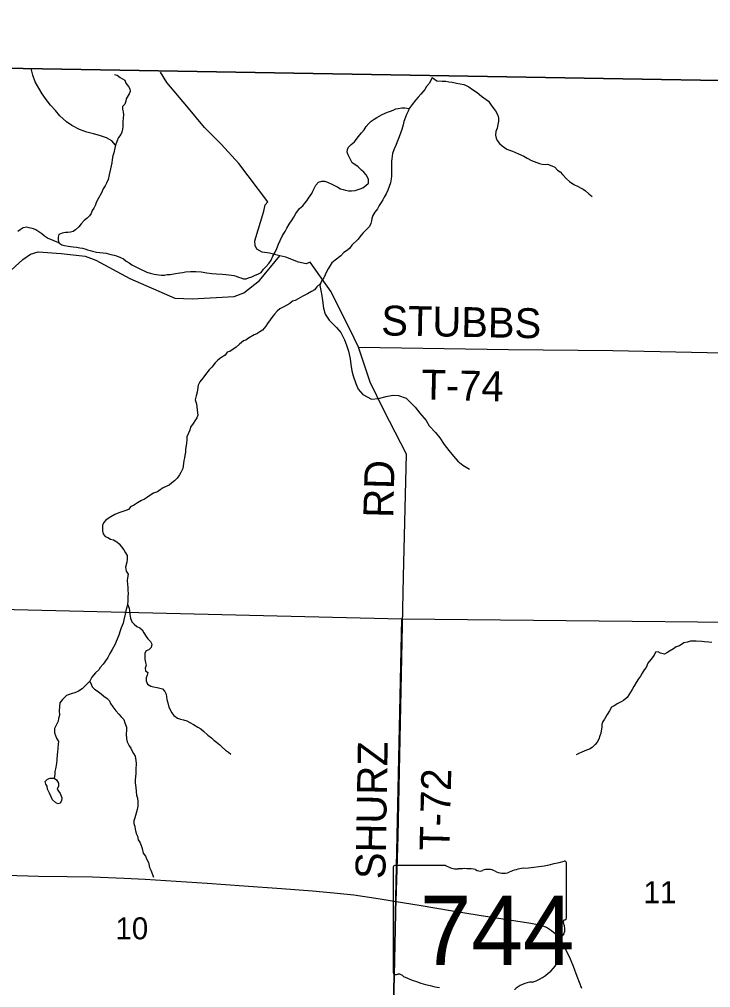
# Model space of a CAD drawing. Extents: x 1310247 to 1552180, y 377264 to 706493.
# Drawn here: x 1396347 to 1403286, y 568278 to 577999 of the extents above; entities that cross this region are included whole.
import ezdxf

# ---------------------------------------------------------------- set-up
doc = ezdxf.new("R2010")
doc.units = 0
for name, color, linetype in [('GM_X_Adjacent_County', 7, 'Continuous'), ('GM_X_County', 7, 'Continuous'), ('GM_X_Minor_River', 7, 'Continuous'), ('GM_X_Section', 7, 'Continuous'), ('GM_X_Section_Text', 7, 'Continuous'), ('GM_X_State_Location', 7, 'Continuous'), ('GM_X_State_Route', 7, 'Continuous'), ('GM_X_State_Shield', 7, 'Continuous'), ('GM_X_Township', 7, 'Continuous'), ('GM_X_Township_Road', 7, 'Continuous'), ('GM_X_Township_Road_Text', 7, 'Continuous')]:
    doc.layers.add(name, color=color, linetype=linetype)

msp = doc.modelspace()

# ---------------------------------------------------------------- linework, layer by layer
at = {"layer": 'GM_X_Adjacent_County'}
msp.add_lwpolyline([(1410838.6, 590333), (1410790.1, 585032.4), (1410762.7, 583224.2), (1410744.8, 581683.9), (1410738.7, 581332.3), (1410770.3, 577291.4), (1406578.3, 577340.4), (1405430, 577353.7), (1404739, 577361.8), (1397743.4, 577484.1), (1392119, 577578.1), (1389595, 577582.7), (1386826.5, 577630.7), (1384447.6, 577631.7), (1384195.7, 577635.8), (1381561.5, 577680.9), (1381210.5, 577687), (1380531.5, 577698.6), (1378934.5, 577726), (1369441.1, 577888.2), (1366932.4, 577954.4)], dxfattribs=at)
at = {"layer": 'GM_X_County'}
msp.add_lwpolyline([(1366932.4, 577954.4), (1369441.1, 577888.2), (1378934.5, 577726), (1380531.5, 577698.6), (1381210.5, 577687), (1381561.5, 577680.9), (1384195.7, 577635.8), (1384447.6, 577631.7), (1386826.5, 577630.7), (1389595, 577582.7), (1392119, 577578.1), (1397743.4, 577484.1), (1404739, 577361.8)], dxfattribs=at)
at = {"layer": 'GM_X_Minor_River'}
for points in [[(1397313.1, 576737.4), (1397276.5, 576780.6), (1397221.3, 576810.1), (1397149.8, 576833.9), (1397092.3, 576851.4), (1397024.6, 576867.2), (1396949.3, 576895.2), (1396874.3, 576935.2), (1396819.2, 576970.7), (1396754.6, 577030.6), (1396708, 577083.9), (1396659.3, 577139.3), (1396614.7, 577194.7), (1396574.1, 577251.9), (1396541.5, 577306.9), (1396505.1, 577372), (1396480.7, 577438.9), (1396466.4, 577505.5)], [(1397302, 577445.1), (1397327.8, 577438.3), (1397359.2, 577415.3), (1397382.8, 577400.6), (1397406.5, 577387.9), (1397415.7, 577357.5), (1397440.9, 577326.7), (1397454.2, 577300.2), (1397457.5, 577276), (1397448.9, 577250.1), (1397419.6, 577202.7), (1397414.9, 577178.7), (1397404.1, 577148.9), (1397383.4, 577123.3), (1397380.7, 577097.3), (1397388, 577070.9), (1397391.2, 577040.7), (1397388.4, 577008.6), (1397385.4, 576974.5), (1397384, 576922.3), (1397381.4, 576898.3), (1397376.6, 576868.3), (1397365.9, 576844.5), (1397343.1, 576812.9), (1397326, 576773.2), (1397313.1, 576737.4), (1397306.2, 576707.5), (1397294.9, 576659.5), (1397286.1, 576627.6), (1397279.1, 576591.7), (1397274.3, 576559.6), (1397255.8, 576467.7), (1397249, 576437.7), (1397237.8, 576391.8), (1397222.7, 576354.1), (1397208, 576328.3), (1397189.2, 576296.7), (1397170.2, 576259), (1397142.7, 576205.5), (1397117.5, 576160), (1397110.8, 576136.1), (1397094, 576104.4), (1397079.3, 576078.7), (1397066.5, 576048.9), (1397051.8, 576025.2), (1397027.2, 576003.8), (1396998.6, 575980.4), (1396965.7, 575947.2), (1396942.8, 575915.7), (1396910, 575886.4), (1396885.6, 575871), (1396861.4, 575863.6), (1396833.3, 575860.4), (1396809.2, 575859.1), (1396775.1, 575854), (1396744.6, 575838.7), (1396737.9, 575812.8), (1396737.2, 575786.7), (1396744.4, 575756.3), (1396771.9, 575735.5), (1396799.7, 575728.7), (1396835.6, 575723.7), (1396861.5, 575718.9), (1396885.5, 575716.3), (1396921.4, 575713.3), (1396953.2, 575706.3), (1396979.1, 575701.6), (1397003, 575694.9), (1397030.7, 575686.1), (1397058.6, 575679.3), (1397082.4, 575670.6), (1397122.2, 575663.5), (1397156.1, 575658.5), (1397188, 575653.6), (1397217.9, 575650.8), (1397241.8, 575646.1), (1397265.7, 575639.4), (1397299.5, 575632.5), (1397323.3, 575625.8), (1397360.9, 575608.7), (1397390.6, 575595.8), (1397420, 575572.9), (1397447.5, 575556), (1397476.9, 575533.1), (1397514.5, 575516), (1397569.8, 575486.3), (1397599.4, 575473.4), (1397627.2, 575462.6), (1397660.8, 575449.6), (1397698.6, 575440.5), (1397746.5, 575433.2), (1397772.4, 575430.4), (1397804.4, 575431.6), (1397830.6, 575436.9), (1397860.7, 575438.1), (1397914.9, 575446.6), (1397957.2, 575455.5), (1397989.3, 575458.6), (1398013.5, 575464), (1398063.6, 575468.6), (1398119.6, 575467.1)], [(1400489.3, 577415.3), (1400474.3, 577379.6), (1400459.7, 577355.9), (1400432.8, 577324.4), (1400416.1, 577296.8), (1400397.4, 577271.2), (1400378.7, 577247.6), (1400349.9, 577218.2), (1400327.2, 577192.7), (1400289.9, 577145.5), (1400260.8, 577104.1), (1400250.1, 577078.3), (1400233.2, 577042.6), (1400222.5, 577018.8), (1400207.3, 576975), (1400198.4, 576941), (1400187.2, 576895.1), (1400172.2, 576857.4), (1400161.1, 576819.5), (1400146.2, 576785.7), (1400129, 576742), (1400107.7, 576690.3), (1400092.6, 576652.6), (1400085.2, 576600.5), (1400082.6, 576576.5), (1400081.7, 576542.3), (1400082.2, 576486), (1400083.4, 576455.8), (1400082.5, 576423.7), (1400079.8, 576397.7), (1400072.7, 576357.7), (1400059.7, 576319.8), (1400046.8, 576286), (1400029.8, 576248.3), (1400008.9, 576214.7), (1399994.2, 576189), (1399979.4, 576161.3), (1399958.6, 576129.7), (1399941.7, 576098), (1399914.7, 576062.6), (1399895.8, 576028.9), (1399885.1, 576001.1), (1399882.4, 575975), (1399875.7, 575949.1), (1399860.9, 575921.3), (1399834.2, 575893.9), (1399799.2, 575856.7), (1399774.4, 575829.3), (1399747.4, 575793.8), (1399685.7, 575731.2), (1399660.9, 575699.8), (1399632.2, 575676.4), (1399603.7, 575659.1), (1399572.8, 575623.8), (1399515.6, 575581.2), (1399484.8, 575553.9), (1399468.2, 575528.2), (1399445.2, 575494.7), (1399430.4, 575464.9), (1399415.6, 575435.2), (1399402.8, 575405.4), (1399384, 575375.8), (1399369.2, 575346), (1399334.3, 575312.8), (1399309.5, 575283.4), (1399279, 575266.1), (1399238.4, 575245.2), (1399193.7, 575220.3), (1399145, 575193.5), (1399114.6, 575178.2), (1399090.3, 575168.9), (1399063.6, 575145.5), (1399002.7, 575113), (1398960.2, 575092.1), (1398933.5, 575068.7), (1398906.7, 575039.3), (1398879.8, 575005.9), (1398863.1, 574982.2), (1398836.2, 574946.8), (1398821.4, 574919), (1398788.4, 574879.8), (1398761.8, 574860.4), (1398731.3, 574841.1), (1398705, 574831.8), (1398646.1, 574799.3), (1398621.6, 574779.9), (1398595.3, 574770.5), (1398558.4, 574739.4), (1398523.6, 574708.2), (1398458.4, 574663.8), (1398434.1, 574656.4), (1398413.3, 574626.9), (1398368.6, 574600), (1398338, 574576.7), (1398313.3, 574551.3), (1398280.1, 574508), (1398251.3, 574480.6), (1398214, 574433.4), (1398189.1, 574397.9), (1398160, 574358.5), (1398141.1, 574326.9)], [(1400489.3, 577415.3), (1400536.4, 577381.9), (1400592.4, 577380.3), (1400628.4, 577377.3), (1400658.3, 577372.5), (1400690.1, 577367.6), (1400736, 577360.3), (1400807.7, 577346.2), (1400833.4, 577335.5), (1400859.1, 577322.7), (1400896.4, 577295.6), (1400941.5, 577264.2), (1400986.6, 577226.8), (1401031.7, 577193.4), (1401057.3, 577176.6), (1401084.3, 577137.6), (1401101.6, 577113), (1401126.8, 577080.2), (1401149.6, 577037.3), (1401156.8, 577007), (1401156, 576976.9), (1401149.2, 576944.9), (1401142.1, 576906.9), (1401129.3, 576875.1), (1401128.2, 576835), (1401133.4, 576806.7), (1401142.8, 576782.3), (1401168, 576753.5), (1401193.4, 576728.7), (1401240.5, 576695.2), (1401266.3, 576684.4), (1401296, 576675.6), (1401357.3, 576647.8), (1401410.7, 576624.2), (1401444.3, 576607.2), (1401489.7, 576583.8), (1401541.2, 576562.3), (1401569, 576553.5), (1401596.8, 576546.7), (1401624.7, 576541.9), (1401648.8, 576545.2), (1401692.4, 576529.9), (1401722, 576515.1), (1401749.3, 576486.2), (1401776.8, 576467.3), (1401798.2, 576442.6), (1401839, 576399.3), (1401870.3, 576370.3), (1401913.5, 576340.9), (1401957, 576319.6), (1401980.7, 576308.9), (1402006.3, 576294.2), (1402030, 576279.4), (1402065.1, 576248.3), (1402098.4, 576219.2)], [(1398119.6, 575467.1), (1398171.6, 575465.6), (1398227.4, 575456), (1398279.2, 575448.6), (1398325.1, 575443.3), (1398387.1, 575441.6), (1398421.1, 575438.6), (1398448.9, 575433.8), (1398474.9, 575431.1), (1398498.8, 575426.4), (1398522.6, 575419.7), (1398546.4, 575411), (1398570.2, 575404.3), (1398596, 575395.6), (1398624, 575394.8), (1398648.3, 575404.2), (1398680.6, 575415.4), (1398709, 575428.7), (1398747.4, 575443.7), (1398773.8, 575459), (1398796.7, 575490.5), (1398821.3, 575514), (1398852.3, 575549.3), (1398873.2, 575580.9), (1398892.3, 575622.5), (1398913.4, 575662.2), (1398930.4, 575699.9), (1398947.6, 575743.6), (1398966.5, 575779.3), (1398989.9, 575828.9), (1399014.9, 575868.4), (1399031.9, 575904.1), (1399055, 575943.6), (1399084.1, 575985), (1399102.9, 576014.7), (1399123.9, 576050.3), (1399159.2, 576099.5), (1399192, 576128.8), (1399212.7, 576154.3), (1399233.4, 576177.9), (1399250.1, 576203.5), (1399283.4, 576250.9), (1399294, 576274.7), (1399310.9, 576306.4), (1399323.7, 576336.2), (1399350.5, 576365.6), (1399382.7, 576374.7), (1399408.7, 576374), (1399440.5, 576363.1), (1399484, 576345.8), (1399509.6, 576331), (1399545.3, 576316), (1399570.8, 576299.2), (1399596.7, 576292.4), (1399620.5, 576285.8), (1399650.3, 576276.9), (1399680.3, 576276.1), (1399718.5, 576281), (1399768.9, 576297.7), (1399795.2, 576307), (1399825.9, 576332.3), (1399850.5, 576355.8), (1399851.4, 576389.9), (1399840.1, 576414.3), (1399826.7, 576438.8), (1399805.4, 576463.5), (1399782, 576486.3), (1399748.8, 576517.4), (1399715.4, 576542.4), (1399687.8, 576557.2), (1399668.9, 576597.9), (1399646, 576638.8), (1399638.7, 576667.1), (1399641.4, 576691.2), (1399652, 576715), (1399676.8, 576742.4), (1399711.5, 576769.6), (1399728.2, 576793.3), (1399751, 576824.8), (1399782, 576860.1), (1399808.8, 576891.5), (1399829.7, 576925.1), (1399854.5, 576952.6), (1399877.1, 576976), (1399907.7, 576997.3), (1399936.2, 577014.6), (1399989, 577043.3), (1400043.7, 577067.9), (1400074, 577079.1), (1400100.3, 577088.5), (1400126.6, 577099.8), (1400150.8, 577105.2), (1400184.9, 577110.2), (1400217, 577111.4), (1400260.8, 577104.1)], [(1396744.4, 575756.3), (1396627.6, 575803.8), (1396600.1, 575822.6), (1396570.8, 575847.6), (1396541.2, 575866.5), (1396513.8, 575887.3), (1396490, 575896), (1396446.3, 575907.3), (1396422.4, 575912), (1396386.2, 575904.9), (1396355.6, 575885.7), (1396331.1, 575868.3)], [(1399369.2, 575346), (1399362.9, 575326.8), (1399380.8, 575244), (1399391.1, 575175.5), (1399401.2, 575098.9), (1399415.7, 575038.3), (1399458.2, 574979), (1399530.4, 574904.9), (1399573.2, 574853.7), (1399611.4, 574782.4), (1399632.1, 574729.7), (1399650.5, 574667), (1399668.7, 574592.3), (1399673.2, 574533.9), (1399683.6, 574471.4), (1399696.3, 574418.9), (1399724.4, 574341.9), (1399749.1, 574287.1), (1399793.7, 574231.8), (1399882.6, 574185.3), (1399952.7, 574191.6), (1400029.3, 574211.8), (1400097.6, 574226.1), (1400153.6, 574222.7), (1400228.9, 574194.7), (1400318.7, 574104.1), (1400367.3, 574046.6), (1400431.4, 573970.7), (1400462.1, 573917.8), (1400524.4, 573851.9), (1400567.1, 573796.7), (1400611.4, 573729.3), (1400657.9, 573669.9), (1400704.6, 573614.5), (1400747.3, 573563.3), (1400798.3, 573523.8), (1400865.3, 573482)], [(1398141.1, 574326.9), (1398133.2, 574254.8), (1398122.3, 574220.9), (1398113.2, 574181), (1398124.1, 574138.5), (1398127.3, 574110.2), (1398132.5, 574080), (1398133.7, 574049.8), (1398137.1, 574025.6), (1398128.4, 573999.7), (1398109.5, 573968.1), (1398090.8, 573942.4), (1398065.8, 573905), (1398057, 573875.1), (1398029.2, 573809.5), (1398028.5, 573781.4), (1398025.4, 573741.3), (1398015.9, 573685.3), (1398013.1, 573655.2), (1398008.2, 573621.2), (1398003.5, 573597.2), (1397998.8, 573569.2), (1397996, 573539.1), (1397986.6, 573489.2), (1397967.5, 573449.5), (1397954.9, 573425.7), (1397930, 573392.3), (1397903.3, 573366.9), (1397878.7, 573345.5), (1397850.1, 573324.2), (1397825.8, 573312.8), (1397791.3, 573295.7), (1397758.8, 573276.5), (1397732.2, 573257.1), (1397693.8, 573242.1), (1397667.3, 573224.7), (1397632.7, 573203.6), (1397604.1, 573182.3), (1397571.7, 573167.1), (1397533.1, 573144.1), (1397492.4, 573119.1), (1397466.1, 573109.8), (1397441.2, 573078.3), (1397417, 573068.9), (1397384.7, 573057.8), (1397356.3, 573046.5), (1397330.1, 573037.2), (1397305.8, 573027.8), (1397265.2, 573004.8), (1397238.7, 572987.5), (1397214.2, 572970.1), (1397191.5, 572944.6), (1397180.7, 572916.8), (1397180, 572890.7), (1397181.3, 572862.5), (1397188.5, 572834.2), (1397209.8, 572807.4), (1397233.6, 572796.7), (1397263.2, 572781.9), (1397291, 572773), (1397326.5, 572754), (1397349.9, 572733.2), (1397371.2, 572704.5), (1397396.3, 572671.7), (1397413.6, 572643.1), (1397428.9, 572616.5), (1397429.8, 572576.3), (1397425, 572548.3), (1397411.7, 572500.5), (1397418.7, 572460.1), (1397437.9, 572429.4), (1397432.8, 572391.4), (1397430.1, 572365.3), (1397431.1, 572325.1), (1397434.3, 572294.9), (1397435.5, 572266.7), (1397438.7, 572236.5), (1397435.8, 572204.4), (1397434.6, 572158.3), (1397431.8, 572128.2), (1397427, 572098.2), (1397416, 572060.3), (1397409, 572026.4), (1397395.5, 571970.5), (1397388.7, 571938.6), (1397380, 571914.7), (1397369.4, 571890.9), (1397358.5, 571859), (1397345.4, 571817.2), (1397317.6, 571751.7), (1397304.7, 571717.9), (1397279.5, 571672.4), (1397256.4, 571632.9), (1397233.3, 571593.3), (1397206.1, 571549.9), (1397189.5, 571526.2), (1397156.6, 571493), (1397143.9, 571469.2), (1397111.1, 571440), (1397073.9, 571394.9), (1397052.8, 571355.3)], [(1397431.8, 572128.2), (1397450.7, 572087.5), (1397452, 572059.3), (1397457.1, 572027.1), (1397462.1, 571988.8), (1397475.1, 571950.2), (1397500.4, 571925.4), (1397525.9, 571904.6), (1397555.5, 571891.7), (1397579, 571871), (1397596.2, 571840.4), (1397619.2, 571803.6), (1397636.6, 571779), (1397661.9, 571752.2), (1397677.2, 571727.6), (1397668.3, 571693.7), (1397645.6, 571668.2), (1397619.3, 571658.9), (1397606.7, 571635.2), (1397605.1, 571577), (1397614.2, 571542.6), (1397619.5, 571514.3), (1397608.7, 571484.5), (1397612, 571458.3), (1397635.5, 571441.5), (1397628.8, 571413.6), (1397618.1, 571389.8), (1397621.3, 571357.6), (1397634.3, 571323), (1397667.9, 571304), (1397693.8, 571299.3), (1397729.6, 571292.3), (1397755.4, 571285.5), (1397783.2, 571276.7), (1397806.5, 571250), (1397819.9, 571225.5), (1397828.4, 571169), (1397837.5, 571138.6), (1397848.4, 571094.1), (1397863.5, 571063.6), (1397874.9, 571039.2), (1397898.1, 571010.4), (1397935.4, 570983.2), (1397965.2, 570972.4), (1397995, 570965.5), (1398026.8, 570956.6), (1398058.4, 570939.7), (1398093.8, 570918.6), (1398137.1, 570891.3), (1398168.7, 570876.3), (1398194.1, 570853.5), (1398239.1, 570814.1), (1398274.4, 570785), (1398297.8, 570762.3), (1398325.2, 570741.4), (1398358.5, 570714.4), (1398383.9, 570691.6), (1398417.2, 570662.6), (1398446.6, 570641.7), (1398470.1, 570622.9)], [(1403297.5, 571744.5), (1403267.5, 571745.3), (1403223.5, 571748.6), (1403197.6, 571751.3), (1403141.7, 571756.9), (1403083.7, 571756.5), (1403053.4, 571747.2), (1403017.2, 571740.2), (1402972.3, 571709.3), (1402942, 571700.1), (1402913.5, 571680.8), (1402872.8, 571655.8), (1402848.3, 571638.4), (1402824, 571625), (1402784.2, 571636.2), (1402758.6, 571648.9), (1402734.4, 571645.6), (1402719.6, 571615.9), (1402686.5, 571572.6), (1402655.4, 571535.3), (1402640.3, 571493.5), (1402619.6, 571468), (1402600.7, 571434.3), (1402581.9, 571404.7), (1402563.2, 571379.1), (1402538.2, 571341.7), (1402515.1, 571302.1), (1402500.2, 571270.4), (1402483.5, 571242.7), (1402464.8, 571217.2), (1402450.1, 571191.4), (1402413.2, 571160.3), (1402386.8, 571147), (1402356.4, 571129.8), (1402317.8, 571108.7), (1402291.3, 571093.4), (1402270.4, 571057.8), (1402249.4, 571020.2), (1402220.1, 570974.8), (1402205.5, 570951.2), (1402194.6, 570919.3), (1402193.9, 570891.2), (1402188.9, 570857.2), (1402184.2, 570831.2), (1402175.6, 570807.4), (1402162.7, 570773.6), (1402147.9, 570743.9), (1402127.2, 570718.3), (1402098.4, 570689), (1402069.9, 570671.7), (1402039.6, 570660.5), (1401993, 570641.7), (1401962.7, 570628.5), (1401936.3, 570615.2)], [(1397052.8, 571355.3), (1397028.1, 571327.8), (1397001.4, 571302.5), (1396978.7, 571277), (1396942.1, 571255.9), (1396903.5, 571236.9), (1396877.4, 571231.6), (1396845.1, 571220.4), (1396820.8, 571211.1), (1396779.7, 571170), (1396752.7, 571136.6), (1396744.7, 571060.5), (1396749.5, 571014.2), (1396740.5, 570978.3), (1396737.8, 570954.3), (1396714.7, 570912.7), (1396699.8, 570879), (1396700.6, 570834.8), (1396708, 570810.5), (1396721.2, 570782), (1396738.3, 570749.4), (1396737.6, 570721.3), (1396734.5, 570681.2), (1396729.5, 570643.2), (1396726.8, 570619.1), (1396723.5, 570569), (1396718.4, 570527), (1396708.9, 570473), (1396704.2, 570447), (1396701.5, 570421), (1396698.9, 570397), (1396697.5, 570380.3)], [(1397052.8, 571355.3), (1397068, 571324.7), (1397077.3, 571298.3), (1397102.7, 571273.5), (1397126.3, 571258.8), (1397167.5, 571227.6), (1397194.9, 571204.7), (1397228.2, 571179.7), (1397251.6, 571156.9), (1397262.9, 571130.5), (1397284.1, 571097.8), (1397315, 571056.7), (1397346.1, 571021.7), (1397369.4, 570997), (1397394.7, 570968.2), (1397405.9, 570937.7), (1397420.7, 570893.1), (1397421.8, 570860.9), (1397418.8, 570824.9), (1397421.5, 570776.6), (1397428.7, 570744.2), (1397447.7, 570705.6), (1397467, 570680.9), (1397480.3, 570652.4), (1397493.6, 570628), (1397508.9, 570601.4), (1397515.7, 570557), (1397519, 570528.8), (1397517.3, 570468.6), (1397516.3, 570428.5), (1397508.5, 570364.4), (1397509.7, 570334.3), (1397516.5, 570285.9), (1397522.4, 570209.4), (1397531.6, 570181), (1397536.7, 570144.8), (1397535.5, 570100.6), (1397528.6, 570066.7), (1397519.6, 570028.8), (1397506.3, 569982.9), (1397495.5, 569951.1), (1397494.8, 569925), (1397506, 569896.6), (1397509.3, 569870.4), (1397518.1, 569825.9), (1397531.4, 569799.5), (1397540.4, 569763.1), (1397555.8, 569738.5), (1397568.9, 569704), (1397580.1, 569675.6), (1397590.9, 569629.1), (1397612, 569596.4), (1397625.1, 569563.9), (1397642.4, 569535.3), (1397653, 569482.8), (1397666.3, 569458.3), (1397694.5, 569387.3)], [(1396665.8, 570192.5), (1396650.7, 570231), (1396629.8, 570271.6), (1396626.5, 570301.8), (1396613, 570320.2), (1396605.7, 570348.5), (1396628.3, 570372), (1396654.5, 570379.4), (1396697.5, 570380.3)], [(1396697.5, 570380.3), (1396720.1, 570363.7), (1396741.2, 570329), (1396740.5, 570298.9), (1396725.8, 570271.2), (1396741.2, 570248.8), (1396756.7, 570226.3), (1396771.6, 570183.8), (1396770.8, 570151.7), (1396756.3, 570130), (1396734.1, 570122.6), (1396710.4, 570135.2), (1396679.1, 570164.1), (1396665.8, 570192.5)]]:
    msp.add_lwpolyline(points, dxfattribs=at)
at = {"layer": 'GM_X_Section'}
for points in [[(1394903.2, 572106.2), (1400186.5, 571979.5), (1400073.6, 566689.8), (1394829.5, 566783.6)], [(1400186.5, 571979.5), (1405469.9, 571927.2), (1405399.9, 566616.6), (1400073.6, 566689.8)]]:
    msp.add_lwpolyline(points, close=True, dxfattribs=at)
at = {"layer": 'GM_X_State_Route'}
msp.add_lwpolyline([(1396215.2, 569408.2), (1396539.5, 569398.2), (1396826.5, 569392.9), (1397081.4, 569388.9), (1397400.4, 569378.2), (1397610.6, 569368.2), (1397919.5, 569345.5), (1398231.8, 569325.5), (1398600.2, 569298.8), (1398979.3, 569272.8), (1399290.9, 569248.8), (1399504.4, 569230.1), (1399706, 569208.7), (1399815.4, 569192), (1399969.5, 569168), (1400128.4, 569142), (1400359.3, 569105.9), (1400694.9, 569048.6), (1400961.2, 569003.8), (1401244.1, 568961.1), (1401482.4, 568925.8), (1401581.1, 568905.8), (1401637.2, 568884.4), (1401689.2, 568852.4), (1401725.3, 568821.7), (1401760.6, 568776.9), (1401804, 568708.9), (1401834, 568658.2), (1401875.4, 568566.7), (1401906.1, 568492.7), (1401942.1, 568392.6), (1401989.5, 568272.5)], dxfattribs=at)
at = {"layer": 'GM_X_State_Shield'}
for p, q in [((1400625.2, 569503.8), (1400115.6, 569503.8)), ((1401838.6, 568977.2), (1401838.6, 569529.9)), ((1400098.4, 569485.6), (1400098.4, 568428.9)), ((1401838.5, 568977.3), (1401838.6, 568977.2))]:
    msp.add_line(p, q, dxfattribs=at)
for centre, major_axis, start_param, end_param in [((1400118.4, 569487.8), (20.2, 0), 1.712693, 3.28349), ((1400746.6, 569626.4), (195.5, 0), 4.042523, 4.731795), ((1401218.8, 570944.3), (1845.5, 0), 4.814394, 5.042369), ((1401819.3, 569532.2), (19.4, 0), 6.141152, 7.989035), ((1400811.4, 568910.6), (702, 0), 1.404758, 1.657858), ((1400970.8, 569493.3), (56.4, 0), 3.836095, 5.185415), ((1401053.6, 569371.2), (117.3, 0), 0.950623, 2.079405), ((1401205, 569538.7), (141.1, 0), 4.081561, 5.145723), ((1401454.2, 569181), (371.3, 0), 1.699011, 2.107814), ((1401834.2, 568936.6), (30, 0), 1.883978, 3.671073), ((1401643.4, 568866.8), (180, 0), 5.934695, 6.695948), ((1401818, 568975.1), (20.7, 0), 5.05454, 6.418171), ((1401908.1, 568745.9), (130.9, 0), 2.387724, 3.262537), ((1401322.1, 568675.6), (461.6, 0), 5.101752, 6.440018), ((1400118.6, 568426.6), (20.3, 0), 3.00124, 4.508301), ((1400121.6, 568534.7), (155.2, 0), 4.665946, 4.897461), ((1400153.4, 568368), (56, 0), 0.519207, 1.627899), ((1400860, 569317.3), (1332.7, 0), 4.195997, 4.488961), ((1401516.8, 568132.3), (252.8, 0), 1.647645, 2.488434)]:
    msp.add_ellipse(centre, major_axis=major_axis, ratio=0.8, start_param=start_param, end_param=end_param, dxfattribs=at)
at = {"layer": 'GM_X_Township'}
msp.add_lwpolyline([(1378825.1, 566976), (1378895.8, 573924.1), (1378934.5, 577726), (1380531.5, 577698.6), (1381210.5, 577687), (1381561.5, 577680.9), (1384195.7, 577635.8), (1384447.6, 577631.7), (1386826.5, 577630.7), (1389595, 577582.7), (1392119, 577578.1), (1397743.4, 577484.1), (1404739, 577361.8)], dxfattribs=at)
at = {"layer": 'GM_X_Township_Road'}
for points in [[(1400128.4, 569142), (1400138.4, 569466.3), (1400148.4, 569797.9), (1400201.7, 572404.8), (1400231.8, 573632.4), (1400005.9, 574076.5), (1399869.5, 574355.5), (1399753, 574707.1), (1399707.6, 574797.8), (1399478.3, 575264.1), (1399266.3, 575561.2), (1399225.7, 575544.3), (1399148.2, 575562.5), (1399021.3, 575610.3), (1398961.6, 575624), (1398858.3, 575653), (1398784.5, 575663.2), (1398729.3, 575692.8), (1398714.3, 575729.4), (1398711.6, 575775.7), (1398799.9, 576072.3), (1398815.7, 576138.1), (1398840.6, 576167.5), (1398550.9, 576551.1), (1398372.1, 576744.9), (1398206.6, 576914.2), (1398028.3, 577128), (1397826.6, 577364.6), (1397762.8, 577468.3)], [(1389668.6, 574811), (1391962.7, 574810.3), (1394035.7, 574819.7), (1394943.2, 574824.7), (1395082.2, 574869.4), (1395846.9, 575190.9), (1396066.9, 575288.3), (1396226.8, 575446.7), (1396383.2, 575588.2), (1396457.7, 575640.3), (1396535.9, 575663.9), (1396766.8, 575649), (1397007.7, 575620.5), (1397114.4, 575580.7), (1397457, 575398.2), (1397908.6, 575200), (1398080.6, 575193.2), (1398322.3, 575205.8), (1398502.3, 575217), (1398601, 575254.7), (1398758.1, 575378.4), (1398961.6, 575624)], [(1399753, 574707.1), (1401257, 574683.2), (1402306, 574675.8), (1404674.6, 574626.1), (1405459.7, 574611.2)]]:
    msp.add_lwpolyline(points, dxfattribs=at)

# ---------------------------------------------------------------- texts
at = {"layer": 'GM_X_Section_Text'}
for s, p in [('11', (1402613.4, 569125.5)), ('10', (1397311.4, 568762.5))]:
    msp.add_text(s, height=221, rotation=0.00001, dxfattribs=at).set_placement(p)
at = {"layer": 'GM_X_State_Location'}
msp.add_text('744', height=1, rotation=0.00001, dxfattribs=at).set_placement((1400596, 568814.3))
for s in ['s', 'r']:
    msp.add_text(s, height=1, dxfattribs=at).set_placement((1400949, 568887))
at = {"layer": 'GM_X_State_Shield'}
msp.add_text('744', height=696.1, dxfattribs=at).set_placement((1400366.3, 568503.5))
at = {"layer": 'GM_X_Township_Road_Text'}
for s, rotation, p in [('STUBBS', 358.9179, (1399978.2, 574826.9)), ('T-74', 358.58499, (1400380.7, 574183.8)), ('RD', 88.51837, (1400099.5, 572991.4)), ('SHURZ', 88.95091, (1400020.2, 569364.9)), ('T-72', 88.58566, (1400663.3, 569649.1))]:
    msp.add_text(s, height=300, rotation=rotation, dxfattribs=at).set_placement(p)

doc.saveas('drawing.dxf')
